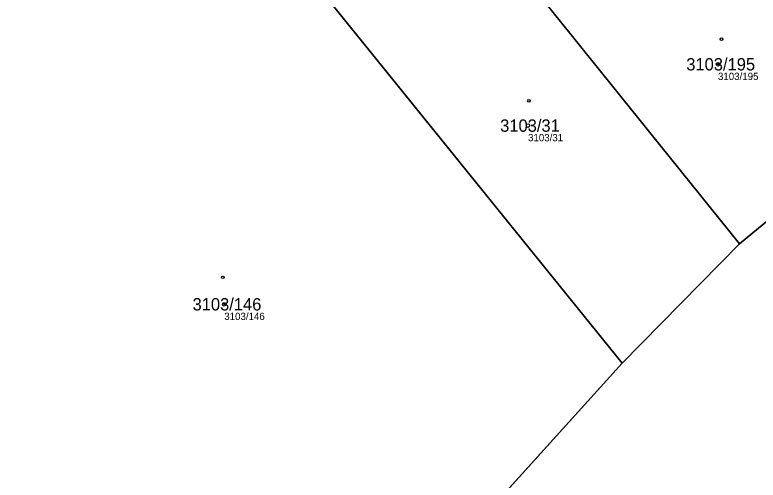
# Model space of a CAD drawing. Extents: x -751550 to -746116, y -1055108 to -1050700.
# Drawn here: x -747508.5 to -747406.1, y -1053420 to -1053355.9 of the extents above; entities that cross this region are included whole.
import ezdxf

# ---------------------------------------------------------------- set-up
doc = ezdxf.new("R2010")
doc.units = 0
for name, color, linetype in [('Definiční body', 7, 'Continuous'), ('Hranice parcel', 7, 'Continuous'), ('Parcelní čísla', 7, 'Continuous'), ('Polygon parcely', 7, 'Continuous'), ('Značky budov', 7, 'Continuous')]:
    doc.layers.add(name, color=color, linetype=linetype)

msp = doc.modelspace()

# ---------------------------------------------------------------- linework, layer by layer
at = {"layer": 'Definiční body'}
for centre in [(-747411.65, -1053362.7), (-747437.82, -1053371.15), (-747479.67, -1053395.78)]:
    msp.add_circle(centre, 0.25, dxfattribs=at)
at = {"layer": 'Hranice parcel'}
for p, q in [((-747408.68, -1053387.46), (-747442.73, -1053345.12)), ((-747470.08, -1053347.88), (-747424.83, -1053403.9)), ((-747387.52, -1053370.01), (-747408.68, -1053387.46)), ((-747424.83, -1053403.9), (-747408.68, -1053387.46)), ((-747424.83, -1053403.9), (-747451.69, -1053433.56))]:
    msp.add_line(p, q, dxfattribs=at)
at = {"layer": 'Polygon parcely'}
for points in [[(-747442.73, -1053345.12), (-747408.68, -1053387.46), (-747387.52, -1053370.01), (-747388.43, -1053368.75), (-747407.19, -1053344.61), (-747409.34, -1053341.75)], [(-747424.83, -1053403.9), (-747408.68, -1053387.46), (-747442.73, -1053345.12), (-747470.08, -1053347.88)], [(-747424.83, -1053403.9), (-747451.69, -1053433.56), (-747352.01, -1053423.58), (-747356.38, -1053381.06), (-747356.68, -1053378.12), (-747359.86, -1053347.21), (-747387.52, -1053370.01), (-747408.68, -1053387.46)], [(-747509.72, -1053424.16), (-747498.12, -1053438.2), (-747451.69, -1053433.56), (-747424.83, -1053403.9), (-747470.08, -1053347.88), (-747532.98, -1053354.22), (-747528.8, -1053396.13), (-747528.55, -1053398.99), (-747528.24, -1053401.42), (-747524.06, -1053406.59)]]:
    msp.add_lwpolyline(points, close=True, dxfattribs=at)
at = {"layer": 'Značky budov'}
for centre in [(-747411.16, -1053359.24), (-747437.7, -1053367.74), (-747479.87, -1053392.06)]:
    msp.add_circle(centre, 0.175, dxfattribs=at)

# ---------------------------------------------------------------- texts
at = {"layer": 'Definiční body'}
for s, p in [('3103/195', (-747411.65, -1053364.86)), ('3103/31', (-747437.82, -1053373.31)), ('3103/146', (-747479.67, -1053397.94))]:
    msp.add_text(s, height=1, dxfattribs=at).set_placement(p)
at = {"layer": 'Parcelní čísla'}
for s, p in [('3103/195', (-747416.02, -1053363.55)), ('3103/31', (-747441.66, -1053372)), ('3103/146', (-747484.04, -1053396.63))]:
    msp.add_text(s, height=1.7, dxfattribs=at).set_placement(p)

doc.saveas('drawing.dxf')
